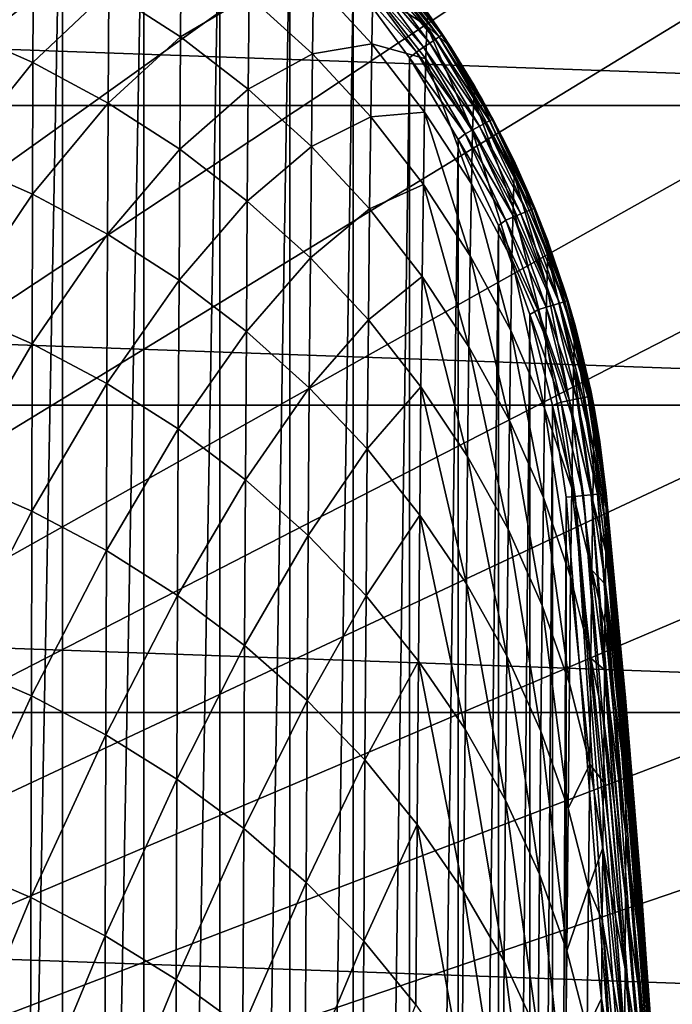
# Model space of a CAD drawing. Header units: metres. Extents: x -22 to 72, y -237 to 23.
# Tile 268 of 363: x 12.72 to 15.96, y 4.89 to 9.77. Entities that reach past the tile are written whole.
import ezdxf

# ---------------------------------------------------------------- set-up
doc = ezdxf.new("R2010")
doc.units = ezdxf.units.M
doc.layers.add('solid_509588_MEDIA_SW0001', color=7, linetype='CONTINUOUS')

msp = doc.modelspace()

# ---------------------------------------------------------------- linework, layer by layer
at = {"layer": 'solid_509588_MEDIA_SW0001'}
for points in [[(13.261327, 15.935143, 132.530869), (12.670495, 16.408842, 132.530869), (0, 0, 132.892746)], [(13.834463, 15.440181, 132.530869), (13.261327, 15.935143, 132.530869), (0, 0, 132.892746)], [(14.38914, 14.924617, 132.530869), (13.834463, 15.440181, 132.530869), (0, 0, 132.892746)], [(14.924617, 14.38914, 132.530869), (14.38914, 14.924617, 132.530869), (0, 0, 132.892746)], [(15.440181, 13.834463, 132.530869), (14.924617, 14.38914, 132.530869), (0, 0, 132.892746)], [(15.935143, 13.261327, 132.530869), (15.440181, 13.834463, 132.530869), (0, 0, 132.892746)], [(16.408842, 12.670496, 132.530869), (15.935143, 13.261327, 132.530869), (0, 0, 132.892746)], [(16.860647, 12.062758, 132.530869), (16.408842, 12.670496, 132.530869), (0, 0, 132.892746)], [(17.289955, 11.438926, 132.530869), (16.860647, 12.062758, 132.530869), (0, 0, 132.892746)], [(17.696192, 10.79983, 132.530869), (17.289955, 11.438926, 132.530869), (0, 0, 132.892746)], [(12.511848, 11.357363, 132.943756), (12.936604, 11.154259, 132.943756), (12.511853, -11.357361, 132.943756)], [(12.936604, 11.154259, 132.943756), (12.936608, -11.154256, 132.943756), (12.511853, -11.357361, 132.943756)], [(12.936604, 11.154259, 132.943756), (13.339938, 10.910168, 132.943756), (12.936608, -11.154256, 132.943756)], [(13.339938, 10.910168, 132.943756), (13.339944, -10.910164, 132.943756), (12.936608, -11.154256, 132.943756)], [(13.339938, 10.910168, 132.943756), (13.716635, 10.628305, 132.943756), (13.339944, -10.910164, 132.943756)], [(-20.466829, 9.346505), (-19.747696, 10.783265), (20.466829, 9.346505)], [(-19.747696, 10.783265), (19.747696, 10.783265), (20.466829, 9.346505)], [(18.078817, 10.146324, 132.530869), (17.696192, 10.79983, 132.530869), (0, 0, 132.892746)], [(13.716635, 10.628305, 132.943756), (13.71664, -10.628303, 132.943756), (13.339944, -10.910164, 132.943756)], [(13.716635, 10.628305, 132.943756), (14.063028, 10.311828, 132.943756), (13.71664, -10.628303, 132.943756)], [(14.063028, 10.311828, 132.943756), (14.063032, -10.311823, 132.943756), (13.71664, -10.628303, 132.943756)], [(14.063028, 10.311828, 132.943756), (14.376868, 9.963041, 132.943756), (14.063032, -10.311823, 132.943756)], [(12.405106, 10.288646, 255.988495), (12.403681, 9.729793, 258.022308), (12.792655, 10.1182, 256.005432)], [(13.165886, 9.917228, 256.019958), (13.521661, 9.68687, 256.031677), (13.525544, 10.149409, 253.970291)], [(13.525544, 10.149409, 253.970291), (13.521661, 9.68687, 256.031677), (13.861835, 9.889593, 253.98085)], [(18.437321, 9.47928, 132.530869), (18.078817, 10.146324, 132.530869), (0, 0, 132.892746)], [(12.403681, 9.729793, 258.022308), (12.790447, 9.559518, 258.037903), (12.792655, 10.1182, 256.005432)], [(12.792655, 10.1182, 256.005432), (12.790447, 9.559518, 258.037903), (13.165886, 9.917228, 256.019958)], [(14.497211, 10.063024, 133.019165), (14.783866, 9.674269, 133.019165), (14.472658, 10.043001, 132.987442)], [(14.480807, 10.082085, 247.63031), (14.475199, 9.917578, 249.783234), (14.742599, 9.741581, 247.651764)], [(14.480807, 10.082085, 247.63031), (14.742599, 9.741581, 247.651764), (14.74845, 9.803308, 245.470459)], [(14.515672, 10.078078, 133.057129), (14.803705, 9.687455, 133.057129), (14.497211, 10.063024, 133.019165)], [(14.803705, 9.687455, 133.057129), (14.783866, 9.674269, 133.019165), (14.497211, 10.063024, 133.019165)], [(14.527114, 10.087409, 133.099472), (14.816001, 9.695627, 133.099472), (14.515672, 10.078078, 133.057129)], [(14.816001, 9.695627, 133.099472), (14.803705, 9.687455, 133.057129), (14.515672, 10.078078, 133.057129)], [(14.527114, 10.087409, 133.099472), (14.530961, 10.090547, 133.143753), (14.820135, 9.698376, 133.143753)], [(14.527114, 10.087409, 133.099472), (14.820135, 9.698376, 133.143753), (14.816001, 9.695627, 133.099472)], [(14.74845, 9.803308, 245.470459), (14.820135, 9.698376, 133.143753), (14.530961, 10.090547, 133.143753)], [(14.443247, 10.019017, 132.963577), (14.725875, 9.635723, 132.963577), (14.410455, 9.992276, 132.948761)], [(14.472658, 10.043001, 132.987442), (14.757481, 9.656731, 132.987442), (14.443247, 10.019017, 132.963577)], [(14.757481, 9.656731, 132.987442), (14.725875, 9.635723, 132.963577), (14.443247, 10.019017, 132.963577)], [(14.783866, 9.674269, 133.019165), (14.757481, 9.656731, 132.987442), (14.472658, 10.043001, 132.987442)], [(13.861835, 9.889593, 253.98085), (14.175385, 9.603045, 253.988876), (14.18062, 9.966645, 251.898041)], [(14.376868, 9.963041, 132.943756), (14.376872, -9.963037, 132.943756), (14.063032, -10.311823, 132.943756)], [(14.18062, 9.966645, 251.898041), (14.175385, 9.603045, 253.988876), (14.469557, 9.653325, 251.905289)], [(14.18062, 9.966645, 251.898041), (14.469557, 9.653325, 251.905289), (14.475199, 9.917578, 249.783234)], [(14.410455, 9.992276, 132.948761), (14.690636, 9.612301, 132.948761), (14.376868, 9.963041, 132.943756)], [(14.376868, 9.963041, 132.943756), (14.655862, 9.584217, 132.943756), (14.376872, -9.963037, 132.943756)], [(14.690636, 9.612301, 132.948761), (14.655862, 9.584217, 132.943756), (14.376868, 9.963041, 132.943756)], [(14.725875, 9.635723, 132.963577), (14.690636, 9.612301, 132.948761), (14.410455, 9.992276, 132.948761)], [(12.790447, 9.559518, 258.037903), (13.162875, 9.359333, 258.050476), (13.165886, 9.917228, 256.019958)], [(13.165886, 9.917228, 256.019958), (13.162875, 9.359333, 258.050476), (13.521661, 9.68687, 256.031677)], [(14.475199, 9.917578, 249.783234), (14.469557, 9.653325, 251.905289), (14.736871, 9.577861, 249.804291)], [(14.475199, 9.917578, 249.783234), (14.736871, 9.577861, 249.804291), (14.742599, 9.741581, 247.651764)], [(13.521661, 9.68687, 256.031677), (13.857242, 9.428555, 256.040375), (13.861835, 9.889593, 253.98085)], [(13.861835, 9.889593, 253.98085), (13.857242, 9.428555, 256.040375), (14.175385, 9.603045, 253.988876)], [(14.742599, 9.741581, 247.651764), (14.860591, 9.636524, 245.474487), (14.74845, 9.803308, 245.470459)], [(14.74845, 9.803308, 245.470459), (14.860591, 9.636524, 245.474487), (14.820135, 9.698376, 133.143753)], [(12.403681, 9.729793, 258.022308), (12.402358, 9.078012, 260.023956), (12.790447, 9.559518, 258.037903)], [(14.742599, 9.741581, 247.651764), (14.736871, 9.577861, 249.804291), (14.968899, 9.219769, 249.797745)], [(14.742599, 9.741581, 247.651764), (14.974526, 9.381268, 247.645691), (14.860591, 9.636524, 245.474487)], [(14.742599, 9.741581, 247.651764), (14.968899, 9.219769, 249.797745), (14.974526, 9.381268, 247.645691)], [(13.162875, 9.359333, 258.050476), (13.517863, 9.130347, 258.05957), (13.521661, 9.68687, 256.031677)], [(13.521661, 9.68687, 256.031677), (13.517863, 9.130347, 258.05957), (13.857242, 9.428555, 256.040375)], [(14.783866, 9.674269, 133.019165), (15.031321, 9.259458, 133.019165), (14.757481, 9.656731, 132.987442)], [(14.803705, 9.687455, 133.057129), (15.052349, 9.27065, 133.057129), (14.783866, 9.674269, 133.019165)], [(15.052349, 9.27065, 133.057129), (15.031321, 9.259458, 133.019165), (14.783866, 9.674269, 133.019165)], [(14.816001, 9.695627, 133.099472), (15.065382, 9.277587, 133.099472), (14.803705, 9.687455, 133.057129)], [(15.065382, 9.277587, 133.099472), (15.052349, 9.27065, 133.057129), (14.803705, 9.687455, 133.057129)], [(14.816001, 9.695627, 133.099472), (14.820135, 9.698376, 133.143753), (15.069764, 9.27992, 133.143753)], [(14.816001, 9.695627, 133.099472), (15.069764, 9.27992, 133.143753), (15.065382, 9.277587, 133.099472)], [(15.016425, 9.377498, 245.457367), (15.069764, 9.27992, 133.143753), (14.820135, 9.698376, 133.143753)], [(14.979651, 9.441905, 245.463867), (15.016425, 9.377498, 245.457367), (14.820135, 9.698376, 133.143753)], [(14.860591, 9.636524, 245.474487), (14.979651, 9.441905, 245.463867), (14.820135, 9.698376, 133.143753)], [(14.175385, 9.603045, 253.988876), (14.463885, 9.291684, 253.99411), (14.469557, 9.653325, 251.905289)], [(14.469557, 9.653325, 251.905289), (14.463885, 9.291684, 253.99411), (14.731031, 9.314878, 251.92421)], [(14.469557, 9.653325, 251.905289), (14.731031, 9.314878, 251.92421), (14.736871, 9.577861, 249.804291)], [(14.690636, 9.612301, 132.948761), (14.932502, 9.206859, 132.948761), (14.655862, 9.584217, 132.943756)], [(14.725875, 9.635723, 132.963577), (14.969853, 9.22674, 132.963577), (14.690636, 9.612301, 132.948761)], [(14.969853, 9.22674, 132.963577), (14.932502, 9.206859, 132.948761), (14.690636, 9.612301, 132.948761)], [(14.757481, 9.656731, 132.987442), (15.003354, 9.244571, 132.987442), (14.725875, 9.635723, 132.963577)], [(15.003354, 9.244571, 132.987442), (14.969853, 9.22674, 132.963577), (14.725875, 9.635723, 132.963577)], [(15.031321, 9.259458, 133.019165), (15.003354, 9.244571, 132.987442), (14.757481, 9.656731, 132.987442)], [(14.974526, 9.381268, 247.645691), (14.979651, 9.441905, 245.463867), (14.860591, 9.636524, 245.474487)], [(13.857242, 9.428555, 256.040375), (14.170176, 9.143977, 256.045715), (14.175385, 9.603045, 253.988876)], [(14.175385, 9.603045, 253.988876), (14.170176, 9.143977, 256.045715), (14.463885, 9.291684, 253.99411)], [(14.655862, 9.584217, 132.943756), (14.655866, -9.584211, 132.943756), (14.376872, -9.963037, 132.943756)], [(14.655862, 9.584217, 132.943756), (14.896885, 9.17904, 132.943756), (14.655866, -9.584211, 132.943756)], [(14.932502, 9.206859, 132.948761), (14.896885, 9.17904, 132.943756), (14.655862, 9.584217, 132.943756)], [(14.736871, 9.577861, 249.804291), (14.731031, 9.314878, 251.92421), (14.963067, 8.959401, 251.915558)], [(14.736871, 9.577861, 249.804291), (14.963067, 8.959401, 251.915558), (14.968899, 9.219769, 249.797745)], [(12.402358, 9.078012, 260.023956), (12.78834, 8.908303, 260.036926), (12.790447, 9.559518, 258.037903)], [(12.790447, 9.559518, 258.037903), (12.78834, 8.908303, 260.036926), (13.162875, 9.359333, 258.050476)], [(18.771223, 8.799588, 132.530869), (18.437321, 9.47928, 132.530869), (0, 0, 132.892746)], [(13.517863, 9.130347, 258.05957), (13.852707, 8.87394, 258.06488), (13.857242, 9.428555, 256.040375)], [(13.857242, 9.428555, 256.040375), (13.852707, 8.87394, 258.06488), (14.170176, 9.143977, 256.045715)], [(14.974526, 9.381268, 247.645691), (15.174641, 9.002678, 247.635315), (14.979651, 9.441905, 245.463867)], [(14.979651, 9.441905, 245.463867), (15.179614, 9.060749, 245.451111), (15.016425, 9.377498, 245.457367)], [(15.174641, 9.002678, 247.635315), (15.179614, 9.060749, 245.451111), (14.979651, 9.441905, 245.463867)], [(14.974526, 9.381268, 247.645691), (14.968899, 9.219769, 249.797745), (15.169354, 8.843756, 249.785675)], [(14.974526, 9.381268, 247.645691), (15.169354, 8.843756, 249.785675), (15.174641, 9.002678, 247.635315)], [(15.016425, 9.377498, 245.457367), (15.136698, 9.149601, 245.452682), (15.069764, 9.27992, 133.143753)], [(15.016425, 9.377498, 245.457367), (15.179614, 9.060749, 245.451111), (15.136698, 9.149601, 245.452682)], [(-21.08136, 7.862974), (-20.466829, 9.346505), (21.08136, 7.862974)], [(-20.466829, 9.346505), (20.466829, 9.346505), (21.08136, 7.862974)], [(12.78834, 8.908303, 260.036926), (13.159958, 8.709311, 260.046173), (13.162875, 9.359333, 258.050476)], [(13.162875, 9.359333, 258.050476), (13.159958, 8.709311, 260.046173), (13.517863, 9.130347, 258.05957)], [(14.170176, 9.143977, 256.045715), (14.458184, 8.834996, 256.047333), (14.463885, 9.291684, 253.99411)], [(14.463885, 9.291684, 253.99411), (14.458184, 8.834996, 256.047333), (14.72509, 8.954993, 254.009262)], [(14.463885, 9.291684, 253.99411), (14.72509, 8.954993, 254.009262), (14.731031, 9.314878, 251.92421)], [(14.731031, 9.314878, 251.92421), (14.72509, 8.954993, 254.009262), (14.957047, 8.602534, 253.996933)], [(14.731031, 9.314878, 251.92421), (14.957047, 8.602534, 253.996933), (14.963067, 8.959401, 251.915558)], [(15.052349, 9.27065, 133.057129), (15.259242, 8.831622, 133.057129), (15.031321, 9.259458, 133.019165)], [(15.065382, 9.277587, 133.099472), (15.272888, 8.837257, 133.099472), (15.052349, 9.27065, 133.057129)], [(15.272888, 8.837257, 133.099472), (15.259242, 8.831622, 133.057129), (15.052349, 9.27065, 133.057129)], [(15.065382, 9.277587, 133.099472), (15.069764, 9.27992, 133.143753), (15.277477, 8.839152, 133.143753)], [(15.065382, 9.277587, 133.099472), (15.277477, 8.839152, 133.143753), (15.272888, 8.837257, 133.099472)], [(15.245101, 8.915739, 245.448822), (15.277477, 8.839152, 133.143753), (15.069764, 9.27992, 133.143753)], [(15.179614, 9.060749, 245.451111), (15.245101, 8.915739, 245.448822), (15.069764, 9.27992, 133.143753)], [(15.136698, 9.149601, 245.452682), (15.179614, 9.060749, 245.451111), (15.069764, 9.27992, 133.143753)], [(14.969853, 9.22674, 132.963577), (15.172864, 8.79595, 132.963577), (14.932502, 9.206859, 132.948761)], [(15.003354, 9.244571, 132.987442), (15.207941, 8.810436, 132.987442), (14.969853, 9.22674, 132.963577)], [(15.207941, 8.810436, 132.987442), (15.172864, 8.79595, 132.963577), (14.969853, 9.22674, 132.963577)], [(15.031321, 9.259458, 133.019165), (15.237225, 8.82253, 133.019165), (15.003354, 9.244571, 132.987442)], [(15.237225, 8.82253, 133.019165), (15.207941, 8.810436, 132.987442), (15.003354, 9.244571, 132.987442)], [(15.259242, 8.831622, 133.057129), (15.237225, 8.82253, 133.019165), (15.031321, 9.259458, 133.019165)], [(14.896885, 9.17904, 132.943756), (14.896888, -9.179035, 132.943756), (14.655866, -9.584211, 132.943756)], [(14.932502, 9.206859, 132.948761), (15.133755, 8.779799, 132.948761), (14.896885, 9.17904, 132.943756)], [(14.896885, 9.17904, 132.943756), (15.09676, 8.752755, 132.943756), (14.896888, -9.179035, 132.943756)], [(15.133755, 8.779799, 132.948761), (15.09676, 8.752755, 132.943756), (14.896885, 9.17904, 132.943756)], [(15.172864, 8.79595, 132.963577), (15.133755, 8.779799, 132.948761), (14.932502, 9.206859, 132.948761)], [(14.968899, 9.219769, 249.797745), (14.963067, 8.959401, 251.915558), (15.163754, 8.586361, 251.900238)], [(14.968899, 9.219769, 249.797745), (15.163754, 8.586361, 251.900238), (15.169354, 8.843756, 249.785675)], [(13.159958, 8.709311, 260.046173), (13.514144, 8.48211, 260.051239), (13.517863, 9.130347, 258.05957)], [(13.517863, 9.130347, 258.05957), (13.514144, 8.48211, 260.051239), (13.852707, 8.87394, 258.06488)], [(13.852707, 8.87394, 258.06488), (14.164988, 8.591753, 258.06601), (14.170176, 9.143977, 256.045715)], [(14.170176, 9.143977, 256.045715), (14.164988, 8.591753, 258.06601), (14.458184, 8.834996, 256.047333)], [(12.402358, 9.078012, 260.023956), (12.401126, 8.3355, 261.990295), (12.78834, 8.908303, 260.036926)], [(15.174641, 9.002678, 247.635315), (15.341371, 8.60865, 247.627975), (15.179614, 9.060749, 245.451111)], [(15.179614, 9.060749, 245.451111), (15.345737, 8.664667, 245.445709), (15.245101, 8.915739, 245.448822)], [(15.341371, 8.60865, 247.627975), (15.345737, 8.664667, 245.445709), (15.179614, 9.060749, 245.451111)], [(15.174641, 9.002678, 247.635315), (15.169354, 8.843756, 249.785675), (15.336676, 8.452258, 249.774963)], [(15.174641, 9.002678, 247.635315), (15.336676, 8.452258, 249.774963), (15.341371, 8.60865, 247.627975)], [(14.458184, 8.834996, 256.047333), (14.719053, 8.500558, 256.05719), (14.72509, 8.954993, 254.009262)], [(14.72509, 8.954993, 254.009262), (14.719053, 8.500558, 256.05719), (14.95085, 8.151525, 256.039734)], [(14.72509, 8.954993, 254.009262), (14.95085, 8.151525, 256.039734), (14.957047, 8.602534, 253.996933)], [(14.963067, 8.959401, 251.915558), (14.957047, 8.602534, 253.996933), (15.157862, 8.232871, 253.976929)], [(14.963067, 8.959401, 251.915558), (15.157862, 8.232871, 253.976929), (15.163754, 8.586361, 251.900238)], [(12.401126, 8.3355, 261.990295), (12.786324, 8.166773, 261.999451), (12.78834, 8.908303, 260.036926)], [(12.78834, 8.908303, 260.036926), (12.786324, 8.166773, 261.999451), (13.159958, 8.709311, 260.046173)], [(15.245101, 8.915739, 245.448822), (15.341331, 8.676537, 245.445831), (15.277477, 8.839152, 133.143753)], [(15.245101, 8.915739, 245.448822), (15.345737, 8.664667, 245.445709), (15.341331, 8.676537, 245.445831)], [(13.514144, 8.48211, 260.051239), (13.848227, 8.228033, 260.051788), (13.852707, 8.87394, 258.06488)], [(13.852707, 8.87394, 258.06488), (13.848227, 8.228033, 260.051788), (14.164988, 8.591753, 258.06601)], [(14.164988, 8.591753, 258.06601), (14.452457, 8.285587, 258.062561), (14.458184, 8.834996, 256.047333)], [(14.458184, 8.834996, 256.047333), (14.452457, 8.285587, 258.062561), (14.719053, 8.500558, 256.05719)], [(15.169354, 8.843756, 249.785675), (15.163754, 8.586361, 251.900238), (15.331537, 8.197824, 251.88472)], [(15.169354, 8.843756, 249.785675), (15.331537, 8.197824, 251.88472), (15.336676, 8.452258, 249.774963)], [(15.259242, 8.831622, 133.057129), (15.42242, 8.374541, 133.057129), (15.237225, 8.82253, 133.019165)], [(15.272888, 8.837257, 133.099472), (15.436549, 8.378821, 133.099472), (15.259242, 8.831622, 133.057129)], [(15.436549, 8.378821, 133.099472), (15.42242, 8.374541, 133.057129), (15.259242, 8.831622, 133.057129)], [(15.272888, 8.837257, 133.099472), (15.277477, 8.839152, 133.143753), (15.4413, 8.380261, 133.143753)], [(15.272888, 8.837257, 133.099472), (15.4413, 8.380261, 133.143753), (15.436549, 8.378821, 133.099472)], [(15.425076, 8.432775, 245.44426), (15.4413, 8.380261, 133.143753), (15.277477, 8.839152, 133.143753)], [(15.345737, 8.664667, 245.445709), (15.425076, 8.432775, 245.44426), (15.277477, 8.839152, 133.143753)], [(15.341331, 8.676537, 245.445831), (15.345737, 8.664667, 245.445709), (15.277477, 8.839152, 133.143753)], [(19.080078, 8.108154, 132.530869), (18.771223, 8.799588, 132.530869), (0, 0, 132.892746)], [(15.172864, 8.79595, 132.963577), (15.332979, 8.347446, 132.963577), (15.133755, 8.779799, 132.948761)], [(15.207941, 8.810436, 132.987442), (15.3693, 8.358449, 132.987442), (15.172864, 8.79595, 132.963577)], [(15.3693, 8.358449, 132.987442), (15.332979, 8.347446, 132.963577), (15.172864, 8.79595, 132.963577)], [(15.237225, 8.82253, 133.019165), (15.399622, 8.367635, 133.019165), (15.207941, 8.810436, 132.987442)], [(15.399622, 8.367635, 133.019165), (15.3693, 8.358449, 132.987442), (15.207941, 8.810436, 132.987442)], [(15.42242, 8.374541, 133.057129), (15.399622, 8.367635, 133.019165), (15.237225, 8.82253, 133.019165)], [(15.09676, 8.752755, 132.943756), (15.096762, -8.75275, 132.943756), (14.896888, -9.179035, 132.943756)], [(15.133755, 8.779799, 132.948761), (15.292484, 8.335178, 132.948761), (15.09676, 8.752755, 132.943756)], [(15.09676, 8.752755, 132.943756), (15.253252, 8.311133, 132.943756), (15.096762, -8.75275, 132.943756)], [(15.292484, 8.335178, 132.948761), (15.253252, 8.311133, 132.943756), (15.09676, 8.752755, 132.943756)], [(15.332979, 8.347446, 132.963577), (15.292484, 8.335178, 132.948761), (15.133755, 8.779799, 132.948761)], [(12.786324, 8.166773, 261.999451), (13.157125, 7.969393, 262.004181), (13.159958, 8.709311, 260.046173)], [(13.159958, 8.709311, 260.046173), (13.157125, 7.969393, 262.004181), (13.514144, 8.48211, 260.051239)], [(15.341371, 8.60865, 247.627975), (15.473568, 8.202842, 247.62233), (15.345737, 8.664667, 245.445709)], [(15.345737, 8.664667, 245.445709), (15.47695, 8.256897, 245.443802), (15.425076, 8.432775, 245.44426)], [(15.473568, 8.202842, 247.62233), (15.47695, 8.256897, 245.443802), (15.345737, 8.664667, 245.445709)], [(13.848227, 8.228033, 260.051788), (14.15982, 7.94867, 260.047333), (14.164988, 8.591753, 258.06601)], [(14.164988, 8.591753, 258.06601), (14.15982, 7.94867, 260.047333), (14.452457, 8.285587, 258.062561)], [(14.957047, 8.602534, 253.996933), (14.95085, 8.151525, 256.039734), (15.151697, 7.785649, 256.013672)], [(14.957047, 8.602534, 253.996933), (15.151697, 7.785649, 256.013672), (15.157862, 8.232871, 253.976929)], [(15.341371, 8.60865, 247.627975), (15.336676, 8.452258, 249.774963), (15.469707, 8.048903, 249.764206)], [(15.341371, 8.60865, 247.627975), (15.469707, 8.048903, 249.764206), (15.473568, 8.202842, 247.62233)], [(15.163754, 8.586361, 251.900238), (15.157862, 8.232871, 253.976929), (15.325986, 7.847728, 253.955276)], [(15.163754, 8.586361, 251.900238), (15.325986, 7.847728, 253.955276), (15.331537, 8.197824, 251.88472)], [(14.452457, 8.285587, 258.062561), (14.712931, 7.953905, 258.065704), (14.719053, 8.500558, 256.05719)], [(14.719053, 8.500558, 256.05719), (14.712931, 7.953905, 258.065704), (14.944492, 7.608718, 258.041779)], [(14.719053, 8.500558, 256.05719), (14.944492, 7.608718, 258.041779), (14.95085, 8.151525, 256.039734)], [(13.157125, 7.969393, 262.004181), (13.510496, 7.744406, 262.003998), (13.514144, 8.48211, 260.051239)], [(13.514144, 8.48211, 260.051239), (13.510496, 7.744406, 262.003998), (13.848227, 8.228033, 260.051788)], [(15.336676, 8.452258, 249.774963), (15.331537, 8.197824, 251.88472), (15.465257, 7.797378, 251.867599)], [(15.336676, 8.452258, 249.774963), (15.465257, 7.797378, 251.867599), (15.469707, 8.048903, 249.764206)], [(15.425076, 8.432775, 245.44426), (15.47695, 8.256897, 245.443802), (15.4413, 8.380261, 133.143753)], [(15.332979, 8.347446, 132.963577), (15.448679, 7.885487, 132.963577), (15.292484, 8.335178, 132.948761)], [(15.3693, 8.358449, 132.987442), (15.485899, 7.892902, 132.987442), (15.332979, 8.347446, 132.963577)], [(15.485899, 7.892902, 132.987442), (15.448679, 7.885487, 132.963577), (15.332979, 8.347446, 132.963577)], [(15.399622, 8.367635, 133.019165), (15.51697, 7.899093, 133.019165), (15.3693, 8.358449, 132.987442)], [(15.51697, 7.899093, 133.019165), (15.485899, 7.892902, 132.987442), (15.3693, 8.358449, 132.987442)], [(15.42242, 8.374541, 133.057129), (15.540332, 7.903748, 133.057129), (15.399622, 8.367635, 133.019165)], [(15.540332, 7.903748, 133.057129), (15.51697, 7.899093, 133.019165), (15.399622, 8.367635, 133.019165)], [(15.436549, 8.378821, 133.099472), (15.554811, 7.906632, 133.099472), (15.42242, 8.374541, 133.057129)], [(15.554811, 7.906632, 133.099472), (15.540332, 7.903748, 133.057129), (15.42242, 8.374541, 133.057129)], [(15.436549, 8.378821, 133.099472), (15.4413, 8.380261, 133.143753), (15.55968, 7.907602, 133.143753)], [(15.436549, 8.378821, 133.099472), (15.55968, 7.907602, 133.143753), (15.554811, 7.906632, 133.099472)], [(15.554275, 7.934353, 245.44371), (15.55968, 7.907602, 133.143753), (15.4413, 8.380261, 133.143753)], [(15.496119, 8.185141, 245.44368), (15.554275, 7.934353, 245.44371), (15.4413, 8.380261, 133.143753)], [(15.47695, 8.256897, 245.443802), (15.496119, 8.185141, 245.44368), (15.4413, 8.380261, 133.143753)], [(12.401126, 8.3355, 261.990295), (12.399977, 7.504446, 263.918304), (12.786324, 8.166773, 261.999451)], [(15.253252, 8.311133, 132.943756), (15.253253, -8.31113, 132.943756), (15.096762, -8.75275, 132.943756)], [(15.292484, 8.335178, 132.948761), (15.407182, 7.877219, 132.948761), (15.253252, 8.311133, 132.943756)], [(15.253252, 8.311133, 132.943756), (15.36519, 7.860181, 132.943756), (15.253253, -8.31113, 132.943756)], [(15.407182, 7.877219, 132.948761), (15.36519, 7.860181, 132.943756), (15.253252, 8.311133, 132.943756)], [(15.448679, 7.885487, 132.963577), (15.407182, 7.877219, 132.948761), (15.292484, 8.335178, 132.948761)], [(14.15982, 7.94867, 260.047333), (14.446707, 7.645766, 260.037445), (14.452457, 8.285587, 258.062561)], [(14.452457, 8.285587, 258.062561), (14.446707, 7.645766, 260.037445), (14.712931, 7.953905, 258.065704)], [(15.473568, 8.202842, 247.62233), (15.570462, 7.788762, 247.616577), (15.47695, 8.256897, 245.443802)], [(15.47695, 8.256897, 245.443802), (15.572502, 7.840887, 245.443756), (15.554275, 7.934353, 245.44371)], [(15.570462, 7.788762, 247.616577), (15.572502, 7.840887, 245.443756), (15.47695, 8.256897, 245.443802)], [(15.47695, 8.256897, 245.443802), (15.554275, 7.934353, 245.44371), (15.496119, 8.185141, 245.44368)], [(13.510496, 7.744406, 262.003998), (13.843796, 7.493097, 261.998474), (13.848227, 8.228033, 260.051788)], [(13.848227, 8.228033, 260.051788), (13.843796, 7.493097, 261.998474), (14.15982, 7.94867, 260.047333)], [(15.157862, 8.232871, 253.976929), (15.151697, 7.785649, 256.013672), (15.320051, 7.404338, 255.984634)], [(15.157862, 8.232871, 253.976929), (15.320051, 7.404338, 255.984634), (15.325986, 7.847728, 253.955276)], [(15.331537, 8.197824, 251.88472), (15.325986, 7.847728, 253.955276), (15.460256, 7.450647, 253.930573)], [(15.331537, 8.197824, 251.88472), (15.460256, 7.450647, 253.930573), (15.465257, 7.797378, 251.867599)], [(15.473568, 8.202842, 247.62233), (15.469707, 8.048903, 249.764206), (15.56767, 7.637187, 249.751648)], [(15.473568, 8.202842, 247.62233), (15.56767, 7.637187, 249.751648), (15.570462, 7.788762, 247.616577)], [(12.399977, 7.504446, 263.918304), (12.784389, 7.337129, 263.922607), (12.786324, 8.166773, 261.999451)], [(12.786324, 8.166773, 261.999451), (12.784389, 7.337129, 263.922607), (13.157125, 7.969393, 262.004181)], [(14.95085, 8.151525, 256.039734), (14.944492, 7.608718, 258.041779), (15.145284, 7.247049, 258.008392)], [(14.95085, 8.151525, 256.039734), (15.145284, 7.247049, 258.008392), (15.151697, 7.785649, 256.013672)], [(19.363476, 7.405902, 132.530869), (19.080078, 8.108154, 132.530869), (0, 0, 132.892746)], [(15.469707, 8.048903, 249.764206), (15.465257, 7.797378, 251.867599), (15.564123, 7.388501, 251.847107)], [(15.469707, 8.048903, 249.764206), (15.564123, 7.388501, 251.847107), (15.56767, 7.637187, 249.751648)], [(12.784389, 7.337129, 263.922607), (13.154368, 7.141798, 263.921692), (13.157125, 7.969393, 262.004181)], [(13.157125, 7.969393, 262.004181), (13.154368, 7.141798, 263.921692), (13.510496, 7.744406, 262.003998)], [(14.446707, 7.645766, 260.037445), (14.706727, 7.317352, 260.032562), (14.712931, 7.953905, 258.065704)], [(14.712931, 7.953905, 258.065704), (14.706727, 7.317352, 260.032562), (14.937986, 6.976443, 260.000916)], [(14.712931, 7.953905, 258.065704), (14.937986, 6.976443, 260.000916), (14.944492, 7.608718, 258.041779)], [(13.843796, 7.493097, 261.998474), (14.154672, 7.217006, 261.987183), (14.15982, 7.94867, 260.047333)], [(14.15982, 7.94867, 260.047333), (14.154672, 7.217006, 261.987183), (14.446707, 7.645766, 260.037445)], [(15.554811, 7.906632, 133.099472), (15.626551, 7.425174, 133.099472), (15.540332, 7.903748, 133.057129)], [(15.554275, 7.934353, 245.44371), (15.572502, 7.840887, 245.443756), (15.55968, 7.907602, 133.143753)], [(15.554811, 7.906632, 133.099472), (15.55968, 7.907602, 133.143753), (15.631492, 7.425665, 133.143753)], [(15.554811, 7.906632, 133.099472), (15.631492, 7.425665, 133.143753), (15.626551, 7.425174, 133.099472)], [(15.55968, 7.907602, 133.143753), (15.631492, 7.425665, 245.443756), (15.631492, 7.425665, 133.143753)], [(15.599435, 7.680972, 245.443756), (15.631492, 7.425665, 245.443756), (15.55968, 7.907602, 133.143753)], [(15.572502, 7.840887, 245.443756), (15.599435, 7.680972, 245.443756), (15.55968, 7.907602, 133.143753)], [(-21.588493, 6.339161), (-21.08136, 7.862974), (21.588493, 6.339161)], [(-21.08136, 7.862974), (21.08136, 7.862974), (21.588493, 6.339161)], [(15.36519, 7.860181, 132.943756), (15.365191, -7.860179, 132.943756), (15.253253, -8.31113, 132.943756)], [(15.407182, 7.877219, 132.948761), (15.47676, 7.41027, 132.948761), (15.36519, 7.860181, 132.943756)], [(15.36519, 7.860181, 132.943756), (15.432474, 7.405864, 132.943756), (15.365191, -7.860179, 132.943756)], [(15.47676, 7.41027, 132.948761), (15.432474, 7.405864, 132.943756), (15.36519, 7.860181, 132.943756)], [(15.448679, 7.885487, 132.963577), (15.518865, 7.414459, 132.963577), (15.407182, 7.877219, 132.948761)], [(15.407182, 7.877219, 132.948761), (15.518865, 7.414459, 132.963577), (15.47676, 7.41027, 132.948761)], [(15.485899, 7.892902, 132.987442), (15.556629, 7.418217, 132.987442), (15.448679, 7.885487, 132.963577)], [(15.448679, 7.885487, 132.963577), (15.556629, 7.418217, 132.987442), (15.518865, 7.414459, 132.963577)], [(15.51697, 7.899093, 133.019165), (15.588156, 7.421354, 133.019165), (15.485899, 7.892902, 132.987442)], [(15.485899, 7.892902, 132.987442), (15.588156, 7.421354, 133.019165), (15.556629, 7.418217, 132.987442)], [(15.540332, 7.903748, 133.057129), (15.61186, 7.423712, 133.057129), (15.51697, 7.899093, 133.019165)], [(15.51697, 7.899093, 133.019165), (15.61186, 7.423712, 133.057129), (15.588156, 7.421354, 133.019165)], [(15.540332, 7.903748, 133.057129), (15.626551, 7.425174, 133.099472), (15.61186, 7.423712, 133.057129)], [(15.325986, 7.847728, 253.955276), (15.320051, 7.404338, 255.984634), (15.454745, 7.011088, 255.951248)], [(15.325986, 7.847728, 253.955276), (15.454745, 7.011088, 255.951248), (15.460256, 7.450647, 253.930573)], [(15.570462, 7.788762, 247.616577), (15.599435, 7.680972, 245.443756), (15.572502, 7.840887, 245.443756)], [(15.151697, 7.785649, 256.013672), (15.145284, 7.247049, 258.008392), (15.313766, 6.870019, 257.970825)], [(15.151697, 7.785649, 256.013672), (15.313766, 6.870019, 257.970825), (15.320051, 7.404338, 255.984634)], [(15.465257, 7.797378, 251.867599), (15.460256, 7.450647, 253.930573), (15.559873, 7.045085, 253.901138)], [(15.465257, 7.797378, 251.867599), (15.559873, 7.045085, 253.901138), (15.564123, 7.388501, 251.847107)], [(15.630731, 7.352089, 248.059937), (15.570462, 7.788762, 247.616577), (15.56767, 7.637187, 249.751648)], [(15.570462, 7.788762, 247.616577), (15.631492, 7.425665, 245.443756), (15.599435, 7.680972, 245.443756)], [(15.631299, 7.407163, 246.759537), (15.631492, 7.425665, 245.443756), (15.570462, 7.788762, 247.616577)], [(15.630731, 7.352089, 248.059937), (15.631299, 7.407163, 246.759537), (15.570462, 7.788762, 247.616577)], [(13.154368, 7.141798, 263.921692), (13.50691, 6.919468, 263.91507), (13.510496, 7.744406, 262.003998)], [(13.510496, 7.744406, 262.003998), (13.50691, 6.919468, 263.91507), (13.843796, 7.493097, 261.998474)], [(14.154672, 7.217006, 261.987183), (14.440934, 6.917824, 261.969604), (14.446707, 7.645766, 260.037445)], [(14.446707, 7.645766, 260.037445), (14.440934, 6.917824, 261.969604), (14.706727, 7.317352, 260.032562)], [(15.628531, 7.134816, 250.61319), (15.56767, 7.637187, 249.751648), (15.564123, 7.388501, 251.847107)], [(15.629804, 7.261096, 249.344543), (15.630731, 7.352089, 248.059937), (15.56767, 7.637187, 249.751648)], [(15.628531, 7.134816, 250.61319), (15.629804, 7.261096, 249.344543), (15.56767, 7.637187, 249.751648)], [(14.944492, 7.608718, 258.041779), (14.937986, 6.976443, 260.000916), (15.138641, 6.619413, 259.959015)], [(14.944492, 7.608718, 258.041779), (15.138641, 6.619413, 259.959015), (15.145284, 7.247049, 258.008392)], [(12.399977, 7.504446, 263.918304), (12.398899, 6.587024, 265.804871), (12.784389, 7.337129, 263.922607)], [(13.50691, 6.919468, 263.91507), (13.839409, 6.67138, 263.902344), (13.843796, 7.493097, 261.998474)], [(13.843796, 7.493097, 261.998474), (13.839409, 6.67138, 263.902344), (14.154672, 7.217006, 261.987183)], [(15.460256, 7.450647, 253.930573), (15.454745, 7.011088, 255.951248), (15.55497, 6.609322, 255.91188)], [(15.460256, 7.450647, 253.930573), (15.55497, 6.609322, 255.91188), (15.559873, 7.045085, 253.901138)], [(15.518865, 7.414459, 132.963577), (15.556629, 7.418217, 132.987442), (15.778008, 4.463691, 132.977463)], [(15.556629, 7.418217, 132.987442), (15.588156, 7.421354, 133.019165), (15.808261, 4.465497, 133.002335)], [(15.556629, 7.418217, 132.987442), (15.808261, 4.465497, 133.002335), (15.778008, 4.463691, 132.977463)], [(15.588156, 7.421354, 133.019165), (15.61186, 7.423712, 133.057129), (15.83309, 4.466979, 133.032639)], [(15.588156, 7.421354, 133.019165), (15.83309, 4.466979, 133.032639), (15.808261, 4.465497, 133.002335)], [(15.61186, 7.423712, 133.057129), (15.626551, 7.425174, 133.099472), (15.851539, 4.46808, 133.067215)], [(15.61186, 7.423712, 133.057129), (15.851539, 4.46808, 133.067215), (15.83309, 4.466979, 133.032639)], [(15.626551, 7.425174, 133.099472), (15.631492, 7.425665, 133.143753), (15.8629, 4.468759, 133.104736)], [(15.626551, 7.425174, 133.099472), (15.8629, 4.468759, 133.104736), (15.851539, 4.46808, 133.067215)], [(15.631299, 7.407163, 246.759537), (15.722713, 6.443305, 245.443756), (15.631492, 7.425665, 245.443756)], [(15.866251, 4.477102, 245.443756), (15.866736, 4.468987, 133.143753), (15.631492, 7.425665, 133.143753)], [(15.8629, 4.468759, 133.104736), (15.631492, 7.425665, 133.143753), (15.866736, 4.468987, 133.143753)], [(15.801022, 5.459597, 245.443756), (15.866251, 4.477102, 245.443756), (15.631492, 7.425665, 133.143753)], [(15.766871, 5.908885, 245.443756), (15.801022, 5.459597, 245.443756), (15.631492, 7.425665, 133.143753)], [(15.722713, 6.443305, 245.443756), (15.766871, 5.908885, 245.443756), (15.631492, 7.425665, 133.143753)], [(15.631492, 7.425665, 245.443756), (15.722713, 6.443305, 245.443756), (15.631492, 7.425665, 133.143753)], [(19.621035, 6.693768, 132.530869), (19.363476, 7.405902, 132.530869), (0, 0, 132.892746)], [(15.320051, 7.404338, 255.984634), (15.313766, 6.870019, 257.970825), (15.448767, 6.48107, 257.927704)], [(15.320051, 7.404338, 255.984634), (15.448767, 6.48107, 257.927704), (15.454745, 7.011088, 255.951248)], [(15.432474, 7.405864, 132.943756), (15.432474, -7.405864, 132.943756), (15.365191, -7.860179, 132.943756)], [(15.47676, 7.41027, 132.948761), (15.667136, 4.456782, 132.943756), (15.432474, 7.405864, 132.943756)], [(15.432474, 7.405864, 132.943756), (15.667136, 4.456782, 132.943756), (15.432474, -7.405864, 132.943756)], [(15.47676, 7.41027, 132.948761), (15.518865, 7.414459, 132.963577), (15.743492, 4.461631, 132.958969)], [(15.47676, 7.41027, 132.948761), (15.70604, 4.459395, 132.947601), (15.667136, 4.456782, 132.943756)], [(15.47676, 7.41027, 132.948761), (15.743492, 4.461631, 132.958969), (15.70604, 4.459395, 132.947601)], [(15.518865, 7.414459, 132.963577), (15.778008, 4.463691, 132.977463), (15.743492, 4.461631, 132.958969)], [(15.626931, 6.97388, 251.865555), (15.564123, 7.388501, 251.847107), (15.559873, 7.045085, 253.901138)], [(15.626931, 6.97388, 251.865555), (15.628531, 7.134816, 250.61319), (15.564123, 7.388501, 251.847107)], [(15.725944, 6.411526, 247.090027), (15.631299, 7.407163, 246.759537), (15.630731, 7.352089, 248.059937)], [(15.725944, 6.411526, 247.090027), (15.722713, 6.443305, 245.443756), (15.631299, 7.407163, 246.759537)], [(12.398899, 6.587024, 265.804871), (12.782526, 6.42156, 265.803375), (12.784389, 7.337129, 263.922607)], [(12.784389, 7.337129, 263.922607), (12.782526, 6.42156, 265.803375), (13.154368, 7.141798, 263.921692)], [(15.727799, 6.326414, 248.712814), (15.630731, 7.352089, 248.059937), (15.629804, 7.261096, 249.344543)], [(15.727799, 6.326414, 248.712814), (15.725944, 6.411526, 247.090027), (15.630731, 7.352089, 248.059937)], [(14.440934, 6.917824, 261.969604), (14.700453, 6.593204, 261.955505), (14.706727, 7.317352, 260.032562)], [(14.706727, 7.317352, 260.032562), (14.700453, 6.593204, 261.955505), (14.931348, 6.257019, 261.914948)], [(14.706727, 7.317352, 260.032562), (14.931348, 6.257019, 261.914948), (14.937986, 6.976443, 260.000916)], [(15.145284, 7.247049, 258.008392), (15.138641, 6.619413, 259.959015), (15.307158, 6.247123, 259.911835)], [(15.145284, 7.247049, 258.008392), (15.307158, 6.247123, 259.911835), (15.313766, 6.870019, 257.970825)], [(15.728789, 6.184429, 250.31134), (15.629804, 7.261096, 249.344543), (15.628531, 7.134816, 250.61319)], [(15.728789, 6.184429, 250.31134), (15.727799, 6.326414, 248.712814), (15.629804, 7.261096, 249.344543)], [(13.839409, 6.67138, 263.902344), (14.149539, 6.399023, 263.883026), (14.154672, 7.217006, 261.987183)], [(14.154672, 7.217006, 261.987183), (14.149539, 6.399023, 263.883026), (14.440934, 6.917824, 261.969604)], [(12.782526, 6.42156, 265.803375), (13.151678, 6.228729, 265.795807), (13.154368, 7.141798, 263.921692)], [(13.154368, 7.141798, 263.921692), (13.151678, 6.228729, 265.795807), (13.50691, 6.919468, 263.91507)], [(15.728789, 6.184429, 250.31134), (15.628531, 7.134816, 250.61319), (15.626931, 6.97388, 251.865555)], [(15.622801, 6.550346, 254.320984), (15.559873, 7.045085, 253.901138), (15.55497, 6.609322, 255.91188)], [(15.625016, 6.77886, 253.101578), (15.626931, 6.97388, 251.865555), (15.559873, 7.045085, 253.901138)], [(15.622801, 6.550346, 254.320984), (15.625016, 6.77886, 253.101578), (15.559873, 7.045085, 253.901138)], [(15.454745, 7.011088, 255.951248), (15.448767, 6.48107, 257.927704), (15.549468, 6.083589, 257.877533)], [(15.454745, 7.011088, 255.951248), (15.549468, 6.083589, 257.877533), (15.55497, 6.609322, 255.91188)], [(14.937986, 6.976443, 260.000916), (14.931348, 6.257019, 261.914948), (15.131793, 5.905073, 261.863464)], [(14.937986, 6.976443, 260.000916), (15.131793, 5.905073, 261.863464), (15.138641, 6.619413, 259.959015)], [(15.728958, 5.986652, 251.884857), (15.626931, 6.97388, 251.865555), (15.625016, 6.77886, 253.101578)], [(15.728958, 5.986652, 251.884857), (15.728789, 6.184429, 250.31134), (15.626931, 6.97388, 251.865555)], [(13.151678, 6.228729, 265.795807), (13.503382, 6.009512, 265.781738), (13.50691, 6.919468, 263.91507)], [(13.50691, 6.919468, 263.91507), (13.503382, 6.009512, 265.781738), (13.839409, 6.67138, 263.902344)], [(14.149539, 6.399023, 263.883026), (14.435143, 6.104038, 263.856628), (14.440934, 6.917824, 261.969604)], [(14.440934, 6.917824, 261.969604), (14.435143, 6.104038, 263.856628), (14.700453, 6.593204, 261.955505)], [(15.313766, 6.870019, 257.970825), (15.307158, 6.247123, 259.911835), (15.44236, 5.862957, 259.858063)], [(15.313766, 6.870019, 257.970825), (15.44236, 5.862957, 259.858063), (15.448767, 6.48107, 257.927704)], [(15.728351, 5.734164, 253.432632), (15.625016, 6.77886, 253.101578), (15.622801, 6.550346, 254.320984)], [(15.728351, 5.734164, 253.432632), (15.728958, 5.986652, 251.884857), (15.625016, 6.77886, 253.101578)], [(19.852415, 5.972702, 132.530869), (19.621035, 6.693768, 132.530869), (0, 0, 132.892746)], [(13.503382, 6.009512, 265.781738), (13.83506, 5.765111, 265.760773), (13.839409, 6.67138, 263.902344)], [(13.839409, 6.67138, 263.902344), (13.83506, 5.765111, 265.760773), (14.149539, 6.399023, 263.883026)], [(12.398899, 6.587024, 265.804871), (12.397884, 5.585397, 267.646942), (12.782526, 6.42156, 265.803375)], [(14.435143, 6.104038, 263.856628), (14.694114, 5.78375, 263.832214), (14.700453, 6.593204, 261.955505)], [(14.700453, 6.593204, 261.955505), (14.694114, 5.78375, 263.832214), (14.92459, 5.452748, 263.781708)], [(14.700453, 6.593204, 261.955505), (14.92459, 5.452748, 263.781708), (14.931348, 6.257019, 261.914948)], [(15.138641, 6.619413, 259.959015), (15.131793, 5.905073, 261.863464), (15.30026, 5.537995, 261.805695)], [(15.138641, 6.619413, 259.959015), (15.30026, 5.537995, 261.805695), (15.307158, 6.247123, 259.911835)], [(15.617527, 5.994819, 256.709961), (15.55497, 6.609322, 255.91188), (15.549468, 6.083589, 257.877533)], [(15.6203, 6.28882, 255.52388), (15.622801, 6.550346, 254.320984), (15.55497, 6.609322, 255.91188)], [(15.617527, 5.994819, 256.709961), (15.6203, 6.28882, 255.52388), (15.55497, 6.609322, 255.91188)], [(15.727011, 5.428048, 254.953918), (15.622801, 6.550346, 254.320984), (15.6203, 6.28882, 255.52388)], [(15.727011, 5.428048, 254.953918), (15.728351, 5.734164, 253.432632), (15.622801, 6.550346, 254.320984)], [(15.448767, 6.48107, 257.927704), (15.44236, 5.862957, 259.858063), (15.549468, 6.083589, 257.877533)], [(15.725944, 6.411526, 247.090027), (15.766871, 5.908885, 245.443756), (15.722713, 6.443305, 245.443756)], [(12.397884, 5.585397, 267.646942), (12.780725, 5.42224, 267.638794), (12.782526, 6.42156, 265.803375)], [(12.782526, 6.42156, 265.803375), (12.780725, 5.42224, 267.638794), (13.151678, 6.228729, 265.795807)], [(13.83506, 5.765111, 265.760773), (14.144422, 5.496967, 265.732391), (14.149539, 6.399023, 263.883026)], [(14.149539, 6.399023, 263.883026), (14.144422, 5.496967, 265.732391), (14.435143, 6.104038, 263.856628)], [(15.725944, 6.411526, 247.090027), (15.801022, 5.459597, 245.443756), (15.766871, 5.908885, 245.443756)], [(15.807589, 5.429847, 247.062683), (15.801022, 5.459597, 245.443756), (15.725944, 6.411526, 247.090027)], [(15.807589, 5.429847, 247.062683), (15.725944, 6.411526, 247.090027), (15.727799, 6.326414, 248.712814)], [(-21.985802, 4.782722), (-21.588493, 6.339161), (21.985802, 4.782722)], [(-21.588493, 6.339161), (21.588493, 6.339161), (21.985802, 4.782722)], [(15.812425, 5.347083, 248.657883), (15.727799, 6.326414, 248.712814), (15.728789, 6.184429, 250.31134)], [(15.812425, 5.347083, 248.657883), (15.807589, 5.429847, 247.062683), (15.727799, 6.326414, 248.712814)], [(14.931348, 6.257019, 261.914948), (14.92459, 5.452748, 263.781708), (15.124761, 5.106351, 263.719666)], [(14.931348, 6.257019, 261.914948), (15.124761, 5.106351, 263.719666), (15.131793, 5.905073, 261.863464)], [(15.307158, 6.247123, 259.911835), (15.30026, 5.537995, 261.805695), (15.435566, 5.159108, 261.740356)], [(15.307158, 6.247123, 259.911835), (15.435566, 5.159108, 261.740356), (15.44236, 5.862957, 259.858063)], [(15.724982, 5.069392, 256.447937), (15.6203, 6.28882, 255.52388), (15.617527, 5.994819, 256.709961)], [(15.724982, 5.069392, 256.447937), (15.727011, 5.428048, 254.953918), (15.6203, 6.28882, 255.52388)], [(12.780725, 5.42224, 267.638794), (13.149046, 5.232369, 267.623718), (13.151678, 6.228729, 265.795807)], [(13.151678, 6.228729, 265.795807), (13.149046, 5.232369, 267.623718), (13.503382, 6.009512, 265.781738)], [(15.816052, 5.208179, 250.228668), (15.728789, 6.184429, 250.31134), (15.728958, 5.986652, 251.884857)], [(15.816052, 5.208179, 250.228668), (15.812425, 5.347083, 248.657883), (15.728789, 6.184429, 250.31134)], [(14.144422, 5.496967, 265.732391), (14.429334, 5.206668, 265.696106), (14.435143, 6.104038, 263.856628)], [(14.435143, 6.104038, 263.856628), (14.429334, 5.206668, 265.696106), (14.694114, 5.78375, 263.832214)], [(15.44236, 5.862957, 259.858063), (15.54342, 5.470261, 259.796234), (15.549468, 6.083589, 257.877533)], [(15.614494, 5.668707, 257.879486), (15.549468, 6.083589, 257.877533), (15.54342, 5.470261, 259.796234)], [(15.614494, 5.668707, 257.879486), (15.617527, 5.994819, 256.709961), (15.549468, 6.083589, 257.877533)], [(13.149046, 5.232369, 267.623718), (13.499901, 5.016738, 267.601288), (13.503382, 6.009512, 265.781738)], [(13.503382, 6.009512, 265.781738), (13.499901, 5.016738, 267.601288), (13.83506, 5.765111, 265.760773)], [(20.057306, 5.243667, 132.530869), (19.852415, 5.972702, 132.530869), (0, 0, 132.892746)], [(15.724982, 5.069392, 256.447937), (15.617527, 5.994819, 256.709961), (15.614494, 5.668707, 257.879486)], [(15.818534, 5.014218, 251.774277), (15.728958, 5.986652, 251.884857), (15.728351, 5.734164, 253.432632)], [(15.818534, 5.014218, 251.774277), (15.816052, 5.208179, 250.228668), (15.728958, 5.986652, 251.884857)], [(15.131793, 5.905073, 261.863464), (15.124761, 5.106351, 263.719666), (15.293101, 4.744975, 263.650391)], [(15.131793, 5.905073, 261.863464), (15.293101, 4.744975, 263.650391), (15.30026, 5.537995, 261.805695)], [(15.44236, 5.862957, 259.858063), (15.435566, 5.159108, 261.740356), (15.54342, 5.470261, 259.796234)], [(13.499901, 5.016738, 267.601288), (13.830746, 4.776505, 267.571106), (13.83506, 5.765111, 265.760773)], [(13.83506, 5.765111, 265.760773), (13.830746, 4.776505, 267.571106), (14.144422, 5.496967, 265.732391)], [(14.429334, 5.206668, 265.696106), (14.687717, 4.891264, 265.6604), (14.694114, 5.78375, 263.832214)], [(14.694114, 5.78375, 263.832214), (14.687717, 4.891264, 265.6604), (14.917727, 4.565926, 265.59903)], [(14.694114, 5.78375, 263.832214), (14.917727, 4.565926, 265.59903), (14.92459, 5.452748, 263.781708)], [(15.819932, 4.766285, 253.294022), (15.728351, 5.734164, 253.432632), (15.727011, 5.428048, 254.953918)], [(15.819932, 4.766285, 253.294022), (15.818534, 5.014218, 251.774277), (15.728351, 5.734164, 253.432632)], [(15.611217, 5.310953, 259.032104), (15.614494, 5.668707, 257.879486), (15.54342, 5.470261, 259.796234)], [(15.72231, 4.659284, 257.913971), (15.614494, 5.668707, 257.879486), (15.611217, 5.310953, 259.032104)], [(15.72231, 4.659284, 257.913971), (15.724982, 5.069392, 256.447937), (15.614494, 5.668707, 257.879486)], [(12.397884, 5.585397, 267.646942), (12.396923, 4.501717, 269.441406), (12.780725, 5.42224, 267.638794)], [(15.30026, 5.537995, 261.805695), (15.293101, 4.744975, 263.650391), (15.428427, 4.371878, 263.572754)], [(15.30026, 5.537995, 261.805695), (15.428427, 4.371878, 263.572754), (15.435566, 5.159108, 261.740356)], [(13.830746, 4.776505, 267.571106), (14.139317, 4.513067, 267.532745), (14.144422, 5.496967, 265.732391)], [(14.144422, 5.496967, 265.732391), (14.139317, 4.513067, 267.532745), (14.429334, 5.206668, 265.696106)], [(15.435566, 5.159108, 261.740356), (15.536876, 4.77171, 261.666138), (15.54342, 5.470261, 259.796234)], [(15.607705, 4.921879, 260.167938), (15.54342, 5.470261, 259.796234), (15.536876, 4.77171, 261.666138)], [(15.607705, 4.921879, 260.167938), (15.611217, 5.310953, 259.032104), (15.54342, 5.470261, 259.796234)], [(12.396923, 4.501717, 269.441406), (12.778977, 4.341331, 269.425873), (12.780725, 5.42224, 267.638794)], [(12.780725, 5.42224, 267.638794), (12.778977, 4.341331, 269.425873), (13.149046, 5.232369, 267.623718)], [(14.92459, 5.452748, 263.781708), (14.917727, 4.565926, 265.59903), (15.117565, 4.225558, 265.525543)], [(14.92459, 5.452748, 263.781708), (15.117565, 4.225558, 265.525543), (15.124761, 5.106351, 263.719666)], [(15.820309, 4.465473, 254.787155), (15.727011, 5.428048, 254.953918), (15.724982, 5.069392, 256.447937)], [(15.820309, 4.465473, 254.787155), (15.819932, 4.766285, 253.294022), (15.727011, 5.428048, 254.953918)], [(15.807589, 5.429847, 247.062683), (15.866251, 4.477102, 245.443756), (15.801022, 5.459597, 245.443756)], [(15.876052, 4.451503, 247.02681), (15.866251, 4.477102, 245.443756), (15.807589, 5.429847, 247.062683)], [(15.876052, 4.451503, 247.02681), (15.807589, 5.429847, 247.062683), (15.812425, 5.347083, 248.657883)], [(15.883968, 4.370391, 248.586639), (15.812425, 5.347083, 248.657883), (15.816052, 5.208179, 250.228668)], [(15.883968, 4.370391, 248.586639), (15.876052, 4.451503, 247.02681), (15.812425, 5.347083, 248.657883)], [(15.719039, 4.198814, 259.351288), (15.611217, 5.310953, 259.032104), (15.607705, 4.921879, 260.167938)], [(15.719039, 4.198814, 259.351288), (15.72231, 4.659284, 257.913971), (15.611217, 5.310953, 259.032104)], [(20.235434, 4.507635, 132.530869), (20.057306, 5.243667, 132.530869), (0, 0, 132.892746)], [(12.778977, 4.341331, 269.425873), (13.146461, 4.154893, 269.402527), (13.149046, 5.232369, 267.623718)], [(13.149046, 5.232369, 267.623718), (13.146461, 4.154893, 269.402527), (13.499901, 5.016738, 267.601288)], [(14.139317, 4.513067, 267.532745), (14.423511, 4.227961, 267.485718), (14.429334, 5.206668, 265.696106)], [(14.429334, 5.206668, 265.696106), (14.423511, 4.227961, 267.485718), (14.687717, 4.891264, 265.6604)], [(15.890307, 4.233909, 250.122559), (15.816052, 5.208179, 250.228668), (15.818534, 5.014218, 251.774277)], [(15.890307, 4.233909, 250.122559), (15.883968, 4.370391, 248.586639), (15.816052, 5.208179, 250.228668)], [(15.435566, 5.159108, 261.740356), (15.428427, 4.371878, 263.572754), (15.536876, 4.77171, 261.666138)], [(15.124761, 5.106351, 263.719666), (15.117565, 4.225558, 265.525543), (15.285713, 3.870389, 265.443939)], [(15.124761, 5.106351, 263.719666), (15.285713, 3.870389, 265.443939), (15.293101, 4.744975, 263.650391)], [(15.819725, 4.112876, 256.252991), (15.724982, 5.069392, 256.447937), (15.72231, 4.659284, 257.913971)], [(15.819725, 4.112876, 256.252991), (15.820309, 4.465473, 254.787155), (15.724982, 5.069392, 256.447937)], [(13.146461, 4.154893, 269.402527), (13.496461, 3.943329, 269.370911), (13.499901, 5.016738, 267.601288)], [(13.499901, 5.016738, 267.601288), (13.496461, 3.943329, 269.370911), (13.830746, 4.776505, 267.571106)], [(15.895148, 4.043145, 251.633835), (15.818534, 5.014218, 251.774277), (15.819932, 4.766285, 253.294022)], [(15.895148, 4.043145, 251.633835), (15.890307, 4.233909, 250.122559), (15.818534, 5.014218, 251.774277)], [(15.603974, 4.501921, 261.28653), (15.607705, 4.921879, 260.167938), (15.536876, 4.77171, 261.666138)], [(15.715213, 3.689078, 260.759094), (15.607705, 4.921879, 260.167938), (15.603974, 4.501921, 261.28653)], [(15.715213, 3.689078, 260.759094), (15.719039, 4.198814, 259.351288), (15.607705, 4.921879, 260.167938)]]:
    msp.add_3dface(points, dxfattribs=at)

doc.saveas('drawing.dxf')
